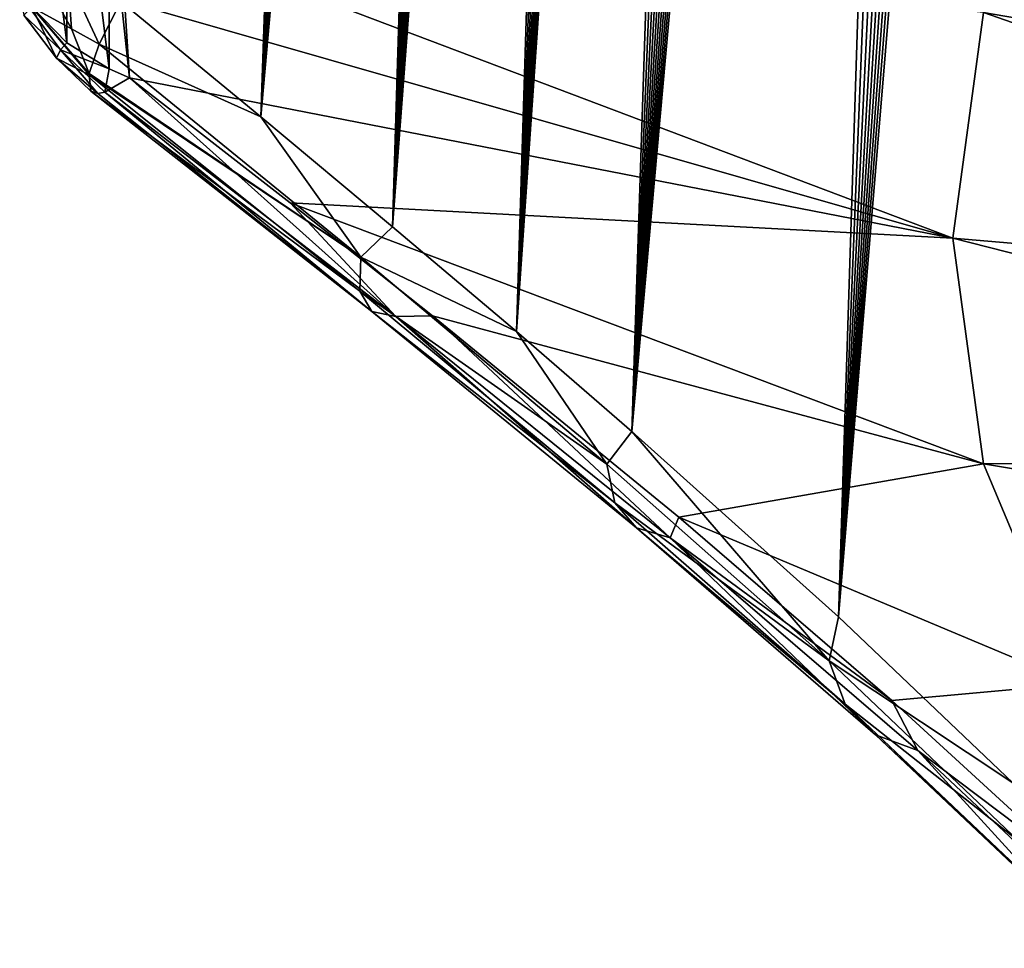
# Model space of a CAD drawing. Header units: metres. Extents: x -109 to 109, y -452 to 89.
# Tile 400 of 656: x 51.89 to 58.92, y -68.2 to -61.57. Entities that reach past the tile are written whole.
import ezdxf

# ---------------------------------------------------------------- set-up
doc = ezdxf.new("R2010")
doc.units = ezdxf.units.M
doc.layers.add('solid_k244270000c71_000_01_01', color=7, linetype='CONTINUOUS')

msp = doc.modelspace()

# ---------------------------------------------------------------- linework, layer by layer
at = {"layer": 'solid_k244270000c71_000_01_01'}
for points in [[(57.734528, -65.832397, 36.041077), (59.445171, -37.984074, 16.108624), (59.604755, -38.018047, 15.842284)], [(57.734528, -65.832397, 36.041077), (59.269676, -37.984177, 16.413589), (59.445171, -37.984074, 16.108624)], [(57.734528, -65.832397, 36.041077), (59.074516, -38.02655, 16.766474), (59.269676, -37.984177, 16.413589)], [(57.734528, -65.832397, 36.041077), (59.604755, -38.018047, 15.842284), (59.751698, -38.080597, 15.607064)], [(57.734528, -65.832397, 36.041077), (58.857353, -38.121574, 17.174843), (59.074516, -38.02655, 16.766474)], [(57.734528, -65.832397, 36.041077), (59.751698, -38.080597, 15.607064), (59.88937, -38.169247, 15.396356)], [(57.734528, -65.832397, 36.041077), (58.617283, -38.280582, 17.644276), (58.857353, -38.121574, 17.174843)], [(57.734528, -65.832397, 36.041077), (59.88937, -38.169247, 15.396356), (60.020508, -38.283016, 15.205)], [(56.258865, -64.509315, 37.2267), (58.488449, -38.387348, 17.903341), (58.617283, -38.280582, 17.644276)], [(57.734528, -65.832397, 36.041077), (56.258865, -64.509315, 37.2267), (58.617283, -38.280582, 17.644276)], [(58.97718, -67.019043, 34.577881), (57.734528, -65.832397, 36.041077), (60.020508, -38.283016, 15.205)], [(56.258865, -64.509315, 37.2267), (58.35368, -38.514755, 18.179802), (58.488449, -38.387348, 17.903341)], [(56.258865, -64.509315, 37.2267), (58.212875, -38.66362, 18.473969), (58.35368, -38.514755, 18.179802)], [(56.258865, -64.509315, 37.2267), (58.065937, -38.836323, 18.787138), (58.212875, -38.66362, 18.473969)], [(56.258865, -64.509315, 37.2267), (57.912735, -39.034161, 19.119949), (58.065937, -38.836323, 18.787138)], [(56.258865, -64.509315, 37.2267), (57.753151, -39.258751, 19.473244), (57.912735, -39.034161, 19.119949)], [(56.258865, -64.509315, 37.2267), (57.587097, -39.512741, 19.848469), (57.753151, -39.258751, 19.473244)], [(56.258865, -64.509315, 37.2267), (57.414471, -39.797203, 20.246111), (57.587097, -39.512741, 19.848469)], [(56.258865, -64.509315, 37.2267), (57.235172, -40.115337, 20.667988), (57.414471, -39.797203, 20.246111)], [(56.258865, -64.509315, 37.2267), (57.049129, -40.468922, 21.114994), (57.235172, -40.115337, 20.667988)], [(55.43364, -63.795826, 37.708031), (56.92131, -40.725548, 21.427626), (57.049129, -40.468922, 21.114994)], [(56.258865, -64.509315, 37.2267), (55.43364, -63.795826, 37.708031), (57.049129, -40.468922, 21.114994)], [(55.43364, -63.795826, 37.708031), (56.790462, -40.999737, 21.752388), (56.92131, -40.725548, 21.427626)], [(55.43364, -63.795826, 37.708031), (56.656593, -41.293179, 22.090246), (56.790462, -40.999737, 21.752388)], [(55.43364, -63.795826, 37.708031), (56.519672, -41.605293, 22.440807), (56.656593, -41.293179, 22.090246)], [(55.43364, -63.795826, 37.708031), (56.379772, -41.938553, 22.805464), (56.519672, -41.605293, 22.440807)], [(55.43364, -63.795826, 37.708031), (56.236862, -42.292927, 23.18417), (56.379772, -41.938553, 22.805464)], [(55.43364, -63.795826, 37.708031), (56.091, -42.669556, 23.577511), (56.236862, -42.292927, 23.18417)], [(54.550117, -63.046932, 38.109436), (55.942318, -43.070736, 23.986769), (56.091, -42.669556, 23.577511)], [(55.43364, -63.795826, 37.708031), (54.550117, -63.046932, 38.109436), (56.091, -42.669556, 23.577511)], [(54.550117, -63.046932, 38.109436), (55.790737, -43.49567, 24.411442), (55.942318, -43.070736, 23.986769)], [(54.550117, -63.046932, 38.109436), (55.675327, -43.831928, 24.741125), (55.790737, -43.49567, 24.411442)], [(54.550117, -63.046932, 38.109436), (55.558479, -44.183922, 25.080761), (55.675327, -43.831928, 24.741125)], [(54.550117, -63.046932, 38.109436), (55.440117, -44.550793, 25.429871), (55.558479, -44.183922, 25.080761)], [(54.550117, -63.046932, 38.109436), (55.320454, -44.934353, 25.7894), (55.440117, -44.550793, 25.429871)], [(54.550117, -63.046932, 38.109436), (55.199661, -45.336121, 26.160147), (55.320454, -44.934353, 25.7894)], [(54.550117, -63.046932, 38.109436), (55.07756, -45.754684, 26.541384), (55.199661, -45.336121, 26.160147)], [(53.608356, -62.261723, 38.425667), (54.954376, -46.191536, 26.933859), (55.07756, -45.754684, 26.541384)], [(54.550117, -63.046932, 38.109436), (53.608356, -62.261723, 38.425667), (55.07756, -45.754684, 26.541384)], [(53.608356, -62.261723, 38.425667), (54.830456, -46.648975, 27.338743), (54.954376, -46.191536, 26.933859)], [(53.608356, -62.261723, 38.425667), (54.730694, -47.029228, 27.67135), (54.830456, -46.648975, 27.338743)], [(53.608356, -62.261723, 38.425667), (54.63036, -47.421951, 28.011562), (54.730694, -47.029228, 27.67135)], [(53.608356, -62.261723, 38.425667), (54.529716, -47.828564, 28.360067), (54.63036, -47.421951, 28.011562)], [(53.608356, -62.261723, 38.425667), (54.429043, -48.250477, 28.717558), (54.529716, -47.828564, 28.360067)], [(53.608356, -62.261723, 38.425667), (54.328259, -48.687286, 29.083868), (54.429043, -48.250477, 28.717558)], [(53.608356, -62.261723, 38.425667), (54.227211, -49.138096, 29.458569), (54.328259, -48.687286, 29.083868)], [(53.608356, -62.261723, 38.425667), (54.126278, -49.604694, 29.842518), (54.227211, -49.138096, 29.458569)], [(53.608356, -62.261723, 38.425667), (54.025852, -50.088882, 30.236588), (54.126278, -49.604694, 29.842518)], [(53.608356, -62.261723, 38.425667), (52.608517, -61.438896, 38.650555), (54.025852, -50.088882, 30.236588)], [(52.225121, -61.733097, 40.819492), (52.225117, -59.471745, 44.04903), (51.887573, -59.093105, 43.817387)], [(51.887577, -61.385914, 40.542931), (52.225121, -61.733097, 40.819492), (51.887573, -59.093105, 43.817387)], [(52.526863, -61.919876, 40.98019), (52.524834, -59.685448, 44.168941), (52.225117, -59.471745, 44.04903)], [(52.225121, -61.733097, 40.819492), (52.526863, -61.919876, 40.98019), (52.225117, -59.471745, 44.04903)], [(52.524834, -59.685448, 44.168941), (52.671467, -61.984516, 41.039783), (52.612644, -61.430027, 41.831676)], [(52.526863, -61.919876, 40.98019), (52.671467, -61.984516, 41.039783), (52.524834, -59.685448, 44.168941)], [(59.427208, -59.947258, 48.747509), (58.769615, -61.518322, 46.503796), (65.391312, -62.656284, 48.278706)], [(52.593029, -60.874626, 42.624874), (52.612644, -61.430027, 41.831676), (58.548603, -63.129051, 44.203438)], [(58.769615, -61.518322, 46.503796), (52.593029, -60.874626, 42.624874), (58.548603, -63.129051, 44.203438)], [(52.258526, -61.633869, 39.173203), (51.931389, -61.038776, 39.176941), (52.230881, -61.2607, 38.878815)], [(51.973904, -61.480133, 39.532722), (51.931389, -61.038776, 39.176941), (52.258526, -61.633869, 39.173203)], [(52.45507, -61.743061, 39.05162), (52.230881, -61.2607, 38.878815), (52.608517, -61.438896, 38.650555)], [(52.45507, -61.743061, 39.05162), (52.258526, -61.633869, 39.173203), (52.230881, -61.2607, 38.878815)], [(52.178493, -61.784882, 40.606522), (52.225121, -61.733097, 40.819492), (51.887577, -61.385914, 40.542931)], [(52.178493, -61.784882, 40.606522), (51.887577, -61.385914, 40.542931), (51.918312, -61.536701, 40.223488)], [(52.45507, -61.743061, 39.05162), (52.608517, -61.438896, 38.650555), (53.608356, -62.261723, 38.425667)], [(52.612644, -61.430027, 41.831676), (52.671467, -61.984516, 41.039783), (58.548603, -63.129051, 44.203438)], [(51.918312, -61.536701, 40.223488), (51.973904, -61.480133, 39.532722), (52.149803, -61.842419, 39.93396)], [(51.973904, -61.480133, 39.532722), (52.258526, -61.633869, 39.173203), (52.383976, -61.953915, 39.50362)], [(52.382591, -61.961456, 39.525475), (51.973904, -61.480133, 39.532722), (52.383976, -61.953915, 39.50362)], [(52.382591, -61.961456, 39.525475), (52.149803, -61.842419, 39.93396), (51.973904, -61.480133, 39.532722)], [(52.178493, -61.784882, 40.606522), (51.918312, -61.536701, 40.223488), (52.149803, -61.842419, 39.93396)], [(58.769615, -61.518322, 46.503796), (58.548603, -63.129051, 44.203438), (64.96344, -63.678524, 46.818798)], [(58.769615, -61.518322, 46.503796), (64.96344, -63.678524, 46.818798), (65.391312, -62.656284, 48.278706)], [(52.45507, -61.743061, 39.05162), (52.383976, -61.953915, 39.50362), (52.258526, -61.633869, 39.173203)], [(52.178493, -61.784882, 40.606522), (52.149803, -61.842419, 39.93396), (52.445049, -62.096478, 40.348267)], [(52.178493, -61.784882, 40.606522), (52.526863, -61.919876, 40.98019), (52.225121, -61.733097, 40.819492)], [(52.495106, -62.086185, 40.556221), (52.526863, -61.919876, 40.98019), (52.178493, -61.784882, 40.606522)], [(52.495106, -62.086185, 40.556221), (52.178493, -61.784882, 40.606522), (52.445049, -62.096478, 40.348267)], [(54.323116, -63.263851, 38.561195), (52.383976, -61.953915, 39.50362), (52.45507, -61.743061, 39.05162)], [(54.323116, -63.263851, 38.561195), (52.45507, -61.743061, 39.05162), (53.608356, -62.261723, 38.425667)], [(52.396214, -62.078506, 40.038872), (52.445049, -62.096478, 40.348267), (52.149803, -61.842419, 39.93396)], [(52.382591, -61.961456, 39.525475), (52.396214, -62.078506, 40.038872), (52.149803, -61.842419, 39.93396)], [(52.495106, -62.086185, 40.556221), (52.671467, -61.984516, 41.039783), (52.526863, -61.919876, 40.98019)], [(54.323116, -63.263851, 38.561195), (52.382591, -61.961456, 39.525475), (52.383976, -61.953915, 39.50362)], [(54.316299, -63.507393, 39.028225), (52.396214, -62.078506, 40.038872), (52.382591, -61.961456, 39.525475)], [(54.316299, -63.507393, 39.028225), (52.382591, -61.961456, 39.525475), (54.323116, -63.263851, 38.561195)], [(54.572613, -63.688148, 40.024364), (52.671467, -61.984516, 41.039783), (52.495106, -62.086185, 40.556221)], [(52.671467, -61.984516, 41.039783), (53.819084, -62.877453, 40.748905), (58.548603, -63.129051, 44.203438)], [(54.572613, -63.688148, 40.024364), (53.819084, -62.877453, 40.748905), (52.671467, -61.984516, 41.039783)], [(54.401432, -63.652172, 39.527493), (52.445049, -62.096478, 40.348267), (52.396214, -62.078506, 40.038872)], [(54.401432, -63.652172, 39.527493), (52.396214, -62.078506, 40.038872), (54.316299, -63.507393, 39.028225)], [(54.401432, -63.652172, 39.527493), (52.495106, -62.086185, 40.556221), (52.445049, -62.096478, 40.348267)], [(54.572613, -63.688148, 40.024364), (52.495106, -62.086185, 40.556221), (54.401432, -63.652172, 39.527493)], [(54.323116, -63.263851, 38.561195), (53.608356, -62.261723, 38.425667), (54.550117, -63.046932, 38.109436)], [(53.819084, -62.877453, 40.748905), (58.769615, -64.739777, 41.90308), (58.548603, -63.129051, 44.203438)], [(53.819084, -62.877453, 40.748905), (54.834705, -63.682472, 40.386829), (58.769615, -64.739777, 41.90308)], [(54.572613, -63.688148, 40.024364), (54.834705, -63.682472, 40.386829), (53.819084, -62.877453, 40.748905)], [(54.323116, -63.263851, 38.561195), (54.550117, -63.046932, 38.109436), (55.43364, -63.795826, 37.708031)], [(58.548603, -63.129051, 44.203438), (58.769615, -64.739777, 41.90308), (64.819633, -64.72657, 45.322033)], [(64.96344, -63.678524, 46.818798), (58.548603, -63.129051, 44.203438), (64.819633, -64.72657, 45.322033)], [(54.316299, -63.507393, 39.028225), (54.323116, -63.263851, 38.561195), (56.080173, -64.743057, 37.702358)], [(56.080173, -64.743057, 37.702358), (54.323116, -63.263851, 38.561195), (55.43364, -63.795826, 37.708031)], [(56.137234, -65.018028, 38.148022), (54.316299, -63.507393, 39.028225), (56.080173, -64.743057, 37.702358)], [(54.401432, -63.652172, 39.527493), (54.316299, -63.507393, 39.028225), (56.137234, -65.018028, 38.148022)], [(56.291328, -65.197075, 38.618843), (54.401432, -63.652172, 39.527493), (56.137234, -65.018028, 38.148022)], [(54.572613, -63.688148, 40.024364), (54.401432, -63.652172, 39.527493), (56.291328, -65.197075, 38.618843)], [(56.531769, -65.267799, 39.082161), (54.834705, -63.682472, 40.386829), (54.572613, -63.688148, 40.024364)], [(56.531769, -65.267799, 39.082161), (54.572613, -63.688148, 40.024364), (56.291328, -65.197075, 38.618843)], [(54.834705, -63.682472, 40.386829), (56.594334, -65.121948, 39.48526), (58.769615, -64.739777, 41.90308)], [(56.531769, -65.267799, 39.082161), (56.594334, -65.121948, 39.48526), (54.834705, -63.682472, 40.386829)], [(56.080173, -64.743057, 37.702358), (55.43364, -63.795826, 37.708031), (56.258865, -64.509315, 37.2267)], [(57.665749, -66.146271, 36.474453), (56.080173, -64.743057, 37.702358), (56.258865, -64.509315, 37.2267)], [(57.665749, -66.146271, 36.474453), (56.258865, -64.509315, 37.2267), (57.734528, -65.832397, 36.041077)], [(56.137234, -65.018028, 38.148022), (56.080173, -64.743057, 37.702358), (57.665749, -66.146271, 36.474453)], [(56.594334, -65.121948, 39.48526), (59.427208, -66.310844, 39.659367), (58.769615, -64.739777, 41.90308)], [(58.769615, -64.739777, 41.90308), (64.96344, -65.774612, 43.825268), (64.819633, -64.72657, 45.322033)], [(58.769615, -64.739777, 41.90308), (59.427208, -66.310844, 39.659367), (64.96344, -65.774612, 43.825268)], [(57.780357, -66.457581, 36.883629), (56.137234, -65.018028, 38.148022), (57.665749, -66.146271, 36.474453)], [(56.291328, -65.197075, 38.618843), (56.137234, -65.018028, 38.148022), (57.780357, -66.457581, 36.883629)], [(56.531769, -65.267799, 39.082161), (58.114037, -66.429382, 38.352062), (56.594334, -65.121948, 39.48526)], [(56.594334, -65.121948, 39.48526), (58.114037, -66.429382, 38.352062), (59.427208, -66.310844, 39.659367)], [(57.996555, -66.676239, 37.311329), (56.291328, -65.197075, 38.618843), (57.780357, -66.457581, 36.883629)], [(56.531769, -65.267799, 39.082161), (56.291328, -65.197075, 38.618843), (57.996555, -66.676239, 37.311329)], [(58.299343, -66.787071, 37.727875), (58.114037, -66.429382, 38.352062), (56.531769, -65.267799, 39.082161)], [(58.299343, -66.787071, 37.727875), (56.531769, -65.267799, 39.082161), (57.996555, -66.676239, 37.311329)], [(57.665749, -66.146271, 36.474453), (57.734528, -65.832397, 36.041077), (58.97718, -67.019043, 34.577881)], [(59.02161, -67.433739, 34.898773), (57.665749, -66.146271, 36.474453), (58.97718, -67.019043, 34.577881)], [(57.780357, -66.457581, 36.883629), (57.665749, -66.146271, 36.474453), (59.02161, -67.433739, 34.898773)], [(58.114037, -66.429382, 38.352062), (59.45208, -67.655319, 36.969803), (59.427208, -66.310844, 39.659367)], [(58.299343, -66.787071, 37.727875), (59.45208, -67.655319, 36.969803), (58.114037, -66.429382, 38.352062)], [(59.182762, -67.78405, 35.257648), (57.780357, -66.457581, 36.883629), (59.02161, -67.433739, 34.898773)], [(57.996555, -66.676239, 37.311329), (57.780357, -66.457581, 36.883629), (59.182762, -67.78405, 35.257648)], [(59.449749, -68.045509, 35.628906), (57.996555, -66.676239, 37.311329), (59.182762, -67.78405, 35.257648)], [(58.299343, -66.787071, 37.727875), (57.996555, -66.676239, 37.311329), (59.449749, -68.045509, 35.628906)], [(59.80405, -68.199989, 35.986797), (59.45208, -67.655319, 36.969803), (58.299343, -66.787071, 37.727875)], [(59.80405, -68.199989, 35.986797), (58.299343, -66.787071, 37.727875), (59.449749, -68.045509, 35.628906)]]:
    msp.add_3dface(points, dxfattribs=at)

doc.saveas('drawing.dxf')
